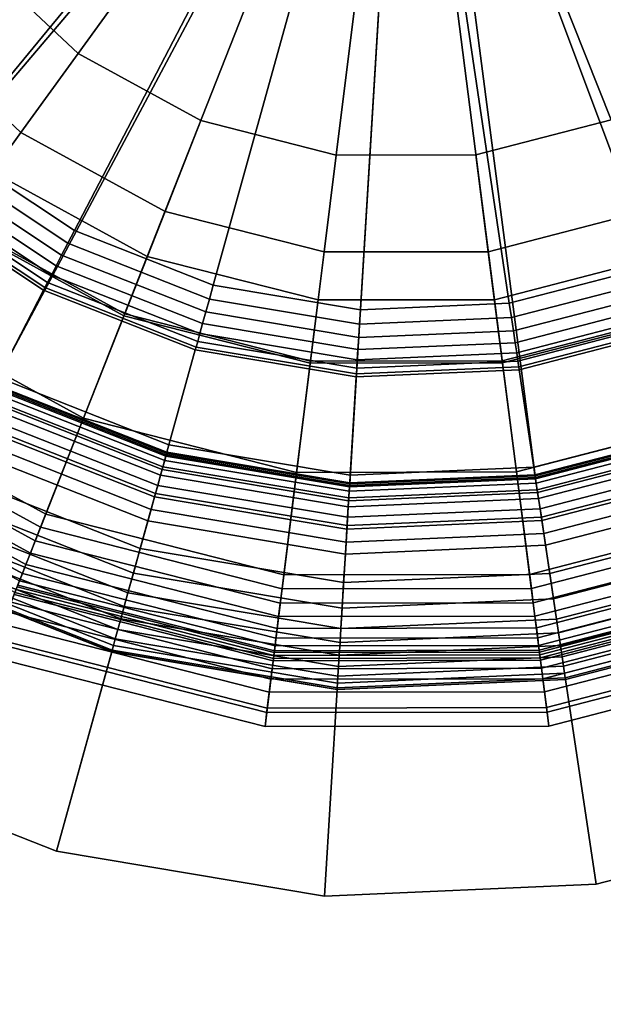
# Model space of a CAD drawing. Extents: x -43.1 to 43.1, y -41.3 to 41.3.
# Tile 454 of 656: x 17.431 to 18.06, y 2.9 to 3.96. Entities that reach past the tile are written whole.
import ezdxf

# ---------------------------------------------------------------- set-up
doc = ezdxf.new("R2010")
doc.units = 0
for name, color, linetype in [('LAMP', 7, 'CONTINUOUS'), ('LAMP_SUPPORT', 18, 'CONTINUOUS'), ('METAL_BASE', 254, 'CONTINUOUS')]:
    doc.layers.add(name, color=color, linetype=linetype)

msp = doc.modelspace()

# ---------------------------------------------------------------- linework, layer by layer
at = {"layer": 'LAMP'}
for points in [[(17.1615, 4.0861, 49.367), (17.2635, 3.926, 49.367), (17.8463, 4.4098, 49.367), (17.1025, 4.2666, 49.367)], [(17.4022, 3.7963, 49.367), (17.5687, 3.7051, 49.367), (17.8463, 4.4098, 49.367), (17.2635, 3.926, 49.367)], [(17.3845, 4.0264, 52.4972), (17.3037, 4.1533, 52.4972), (17.8463, 4.4098, 52.4972), (17.4944, 3.9236, 52.4972)], [(17.6263, 3.8514, 52.4972), (17.4944, 3.9236, 52.4972), (17.8463, 4.4098, 52.4972), (17.7721, 3.8142, 52.4972)], [(17.7527, 3.6582, 49.367), (17.9425, 3.6585, 49.367), (17.8463, 4.4098, 49.367), (17.5687, 3.7051, 49.367)], [(17.9226, 3.8145, 52.4972), (17.7721, 3.8142, 52.4972), (17.8463, 4.4098, 52.4972), (18.0682, 3.8522, 52.4972)], [(18.1263, 3.7061, 49.367), (18.2926, 3.7978, 49.367), (17.8463, 4.4098, 49.367), (17.9425, 3.6585, 49.367)], [(18.1999, 3.9249, 52.4972), (18.0682, 3.8522, 52.4972), (17.8463, 4.4098, 52.4972), (18.3094, 4.028, 52.4972)], [(18.4307, 3.928, 49.367), (18.5322, 4.0885, 49.367), (17.8463, 4.4098, 49.367), (18.2926, 3.7978, 49.367)], [(17.4327, 3.8385, 52.4759), (17.3036, 3.9593, 52.4759), (17.3845, 4.0264, 52.4972), (17.4944, 3.9236, 52.4972)], [(17.3632, 3.7425, 52.4176), (17.2124, 3.8836, 52.4176), (17.3036, 3.9593, 52.4759), (17.4327, 3.8385, 52.4759)], [(17.5878, 3.7536, 52.4759), (17.4327, 3.8385, 52.4759), (17.4944, 3.9236, 52.4972), (17.6263, 3.8514, 52.4972)], [(17.7591, 3.7099, 52.4759), (17.5878, 3.7536, 52.4759), (17.6263, 3.8514, 52.4972), (17.7721, 3.8142, 52.4972)], [(18.1071, 3.7545, 52.4759), (17.9359, 3.7102, 52.4759), (17.9226, 3.8145, 52.4972), (18.0682, 3.8522, 52.4972)], [(17.5444, 3.6433, 52.4176), (17.3632, 3.7425, 52.4176), (17.4327, 3.8385, 52.4759), (17.5878, 3.7536, 52.4759)], [(17.9359, 3.7102, 52.4759), (17.7591, 3.7099, 52.4759), (17.7721, 3.8142, 52.4972), (17.9226, 3.8145, 52.4972)], [(17.5687, 3.7051, 49.367), (17.4022, 3.7963, 49.367), (17.362, 3.7407, 49.8664), (17.5436, 3.6413, 49.8664)], [(17.7445, 3.5923, 52.4176), (17.5444, 3.6433, 52.4176), (17.5878, 3.7536, 52.4759), (17.7591, 3.7099, 52.4759)], [(18.1509, 3.6444, 52.4176), (17.951, 3.5927, 52.4176), (17.9359, 3.7102, 52.4759), (18.1071, 3.7545, 52.4759)], [(17.5002, 3.5311, 52.3306), (17.2925, 3.6448, 52.3306), (17.3632, 3.7425, 52.4176), (17.5444, 3.6433, 52.4176)], [(17.5436, 3.6413, 49.8664), (17.362, 3.7407, 49.8664), (17.2184, 3.5424, 49.8588), (17.4538, 3.4135, 49.8588)], [(17.951, 3.5927, 52.4176), (17.7445, 3.5923, 52.4176), (17.7591, 3.7099, 52.4759), (17.9359, 3.7102, 52.4759)], [(17.7527, 3.6582, 49.367), (17.5687, 3.7051, 49.367), (17.5436, 3.6413, 49.8664), (17.7442, 3.5902, 49.8664)], [(18.1263, 3.7061, 49.367), (17.9425, 3.6585, 49.367), (17.9512, 3.5905, 49.8664), (18.1517, 3.6424, 49.8664)], [(17.9425, 3.6585, 49.367), (17.7527, 3.6582, 49.367), (17.7442, 3.5902, 49.8664), (17.9512, 3.5905, 49.8664)], [(17.4594, 3.4276, 52.2234), (17.2273, 3.5546, 52.2234), (17.2925, 3.6448, 52.3306), (17.5002, 3.5311, 52.3306)], [(17.7442, 3.5902, 49.8664), (17.5436, 3.6413, 49.8664), (17.4538, 3.4135, 49.8588), (17.7139, 3.3472, 49.8588)], [(17.7296, 3.4726, 52.3306), (17.5002, 3.5311, 52.3306), (17.5444, 3.6433, 52.4176), (17.7445, 3.5923, 52.4176)], [(18.1955, 3.5323, 52.3306), (17.9663, 3.4731, 52.3306), (17.951, 3.5927, 52.4176), (18.1509, 3.6444, 52.4176)], [(18.1517, 3.6424, 49.8664), (17.9512, 3.5905, 49.8664), (17.9824, 3.3476, 49.8588), (18.2422, 3.4148, 49.8588)], [(17.9512, 3.5905, 49.8664), (17.7442, 3.5902, 49.8664), (17.7139, 3.3472, 49.8588), (17.9824, 3.3476, 49.8588)], [(17.9663, 3.4731, 52.3306), (17.7296, 3.4726, 52.3306), (17.7445, 3.5923, 52.4176), (17.951, 3.5927, 52.4176)], [(17.4262, 3.3432, 52.1042), (17.1741, 3.4812, 52.1042), (17.2273, 3.5546, 52.2234), (17.4594, 3.4276, 52.2234)], [(17.4538, 3.4135, 49.8588), (17.2184, 3.5424, 49.8588), (17.2092, 3.5297, 49.8601), (17.4481, 3.3989, 49.8601)], [(17.4481, 3.3989, 49.8601), (17.2092, 3.5297, 49.8601), (17.2007, 3.518, 49.8647), (17.4428, 3.3855, 49.8647)], [(17.7158, 3.3622, 52.2234), (17.4594, 3.4276, 52.2234), (17.5002, 3.5311, 52.3306), (17.7296, 3.4726, 52.3306)], [(18.2366, 3.4289, 52.2234), (17.9804, 3.3627, 52.2234), (17.9663, 3.4731, 52.3306), (18.1955, 3.5323, 52.3306)], [(17.4428, 3.3855, 49.8647), (17.2007, 3.518, 49.8647), (17.1933, 3.5077, 49.8722), (17.4381, 3.3736, 49.8722)], [(17.4342, 3.3636, 49.8822), (17.187, 3.499, 49.8822), (17.1821, 3.4923, 49.8943), (17.4312, 3.356, 49.8943)], [(17.4381, 3.3736, 49.8722), (17.1933, 3.5077, 49.8722), (17.187, 3.499, 49.8822), (17.4342, 3.3636, 49.8822)], [(17.9804, 3.3627, 52.2234), (17.7158, 3.3622, 52.2234), (17.7296, 3.4726, 52.3306), (17.9663, 3.4731, 52.3306)], [(17.7046, 3.2723, 52.1042), (17.4262, 3.3432, 52.1042), (17.4594, 3.4276, 52.2234), (17.7158, 3.3622, 52.2234)], [(18.2701, 3.3447, 52.1042), (17.992, 3.2728, 52.1042), (17.9804, 3.3627, 52.2234), (18.2366, 3.4289, 52.2234)], [(17.7139, 3.3472, 49.8588), (17.4538, 3.4135, 49.8588), (17.4481, 3.3989, 49.8601), (17.712, 3.3317, 49.8601)], [(18.2422, 3.4148, 49.8588), (17.9824, 3.3476, 49.8588), (17.9843, 3.3321, 49.8601), (18.248, 3.4003, 49.8601)], [(17.712, 3.3317, 49.8601), (17.4481, 3.3989, 49.8601), (17.4428, 3.3855, 49.8647), (17.7102, 3.3173, 49.8647)], [(18.248, 3.4003, 49.8601), (17.9843, 3.3321, 49.8601), (17.9862, 3.3178, 49.8647), (18.2533, 3.3869, 49.8647)], [(17.7102, 3.3173, 49.8647), (17.4428, 3.3855, 49.8647), (17.4381, 3.3736, 49.8722), (17.7086, 3.3047, 49.8722)], [(18.2533, 3.3869, 49.8647), (17.9862, 3.3178, 49.8647), (17.9878, 3.3052, 49.8722), (18.2581, 3.375, 49.8722)], [(17.7086, 3.3047, 49.8722), (17.4381, 3.3736, 49.8722), (17.4342, 3.3636, 49.8822), (17.7073, 3.294, 49.8822)], [(18.2581, 3.375, 49.8722), (17.9878, 3.3052, 49.8722), (17.9892, 3.2945, 49.8822), (18.262, 3.3651, 49.8822)], [(17.7073, 3.294, 49.8822), (17.4342, 3.3636, 49.8822), (17.4312, 3.356, 49.8943), (17.7063, 3.2859, 49.8943)], [(17.992, 3.2728, 52.1042), (17.7046, 3.2723, 52.1042), (17.7158, 3.3622, 52.2234), (17.9804, 3.3627, 52.2234)], [(18.262, 3.3651, 49.8822), (17.9892, 3.2945, 49.8822), (17.9902, 3.2864, 49.8943), (18.2651, 3.3574, 49.8943)], [(17.7056, 3.2806, 49.9082), (17.4292, 3.3511, 49.9082), (17.4285, 3.3493, 49.9233), (17.7054, 3.2787, 49.9233)], [(17.7063, 3.2859, 49.8943), (17.4312, 3.356, 49.8943), (17.4292, 3.3511, 49.9082), (17.7056, 3.2806, 49.9082)], [(18.2651, 3.3574, 49.8943), (17.9902, 3.2864, 49.8943), (17.9909, 3.2811, 49.9082), (18.267, 3.3525, 49.9082)], [(18.267, 3.3525, 49.9082), (17.9909, 3.2811, 49.9082), (17.9911, 3.2792, 49.9233), (18.2678, 3.3507, 49.9233)], [(18.2678, 3.3507, 49.9233), (17.9911, 3.2792, 49.9233), (17.9915, 3.2761, 50.1573), (18.2689, 3.3479, 50.1573)], [(17.6974, 3.2141, 51.9815), (17.4047, 3.2887, 51.9815), (17.4262, 3.3432, 52.1042), (17.7046, 3.2723, 52.1042)], [(17.7043, 3.2699, 50.4272), (17.4253, 3.341, 50.4272), (17.4221, 3.333, 50.7202), (17.7032, 3.2613, 50.7202)], [(17.705, 3.2756, 50.1573), (17.4274, 3.3464, 50.1573), (17.4253, 3.341, 50.4272), (17.7043, 3.2699, 50.4272)], [(17.7054, 3.2787, 49.9233), (17.4285, 3.3493, 49.9233), (17.4274, 3.3464, 50.1573), (17.705, 3.2756, 50.1573)], [(17.9824, 3.3476, 49.8588), (17.7139, 3.3472, 49.8588), (17.712, 3.3317, 49.8601), (17.9843, 3.3321, 49.8601)], [(18.2689, 3.3479, 50.1573), (17.9915, 3.2761, 50.1573), (17.9923, 3.2704, 50.4272), (18.271, 3.3425, 50.4272)], [(18.2918, 3.2902, 51.9815), (17.9994, 3.2146, 51.9815), (17.992, 3.2728, 52.1042), (18.2701, 3.3447, 52.1042)], [(18.271, 3.3425, 50.4272), (17.9923, 3.2704, 50.4272), (17.9933, 3.2618, 50.7202), (18.2742, 3.3345, 50.7202)], [(17.7032, 3.2613, 50.7202), (17.4221, 3.333, 50.7202), (17.4179, 3.3224, 51.0232), (17.7018, 3.25, 51.0232)], [(17.9843, 3.3321, 49.8601), (17.712, 3.3317, 49.8601), (17.7102, 3.3173, 49.8647), (17.9862, 3.3178, 49.8647)], [(18.2742, 3.3345, 50.7202), (17.9933, 3.2618, 50.7202), (17.9948, 3.2505, 51.0232), (18.2784, 3.3239, 51.0232)], [(17.7018, 3.25, 51.0232), (17.4179, 3.3224, 51.0232), (17.4127, 3.3091, 51.3235), (17.7001, 3.2359, 51.3235)], [(17.9862, 3.3178, 49.8647), (17.7102, 3.3173, 49.8647), (17.7086, 3.3047, 49.8722), (17.9878, 3.3052, 49.8722)], [(18.2784, 3.3239, 51.0232), (17.9948, 3.2505, 51.0232), (17.9966, 3.2364, 51.3235), (18.2837, 3.3106, 51.3235)], [(17.7001, 3.2359, 51.3235), (17.4127, 3.3091, 51.3235), (17.4064, 3.2931, 51.6079), (17.6979, 3.2188, 51.6079)], [(18.2837, 3.3106, 51.3235), (17.9966, 3.2364, 51.3235), (17.9988, 3.2194, 51.6079), (18.2901, 3.2947, 51.6079)], [(17.9878, 3.3052, 49.8722), (17.7086, 3.3047, 49.8722), (17.7073, 3.294, 49.8822), (17.9892, 3.2945, 49.8822)], [(17.6979, 3.2188, 51.6079), (17.4064, 3.2931, 51.6079), (17.3991, 3.2745, 51.8637), (17.6955, 3.199, 51.8637)], [(17.6955, 3.199, 51.8637), (17.3991, 3.2745, 51.8637), (17.4047, 3.2887, 51.9815), (17.6974, 3.2141, 51.9815)], [(17.9902, 3.2864, 49.8943), (17.7063, 3.2859, 49.8943), (17.7056, 3.2806, 49.9082), (17.9909, 3.2811, 49.9082)], [(17.9892, 3.2945, 49.8822), (17.7073, 3.294, 49.8822), (17.7063, 3.2859, 49.8943), (17.9902, 3.2864, 49.8943)], [(18.2901, 3.2947, 51.6079), (17.9988, 3.2194, 51.6079), (18.0013, 3.1995, 51.8637), (18.2975, 3.2761, 51.8637)], [(18.2975, 3.2761, 51.8637), (18.0013, 3.1995, 51.8637), (17.9994, 3.2146, 51.9815), (18.2918, 3.2902, 51.9815)], [(17.9915, 3.2761, 50.1573), (17.705, 3.2756, 50.1573), (17.7043, 3.2699, 50.4272), (17.9923, 3.2704, 50.4272)], [(17.9911, 3.2792, 49.9233), (17.7054, 3.2787, 49.9233), (17.705, 3.2756, 50.1573), (17.9915, 3.2761, 50.1573)], [(17.9909, 3.2811, 49.9082), (17.7056, 3.2806, 49.9082), (17.7054, 3.2787, 49.9233), (17.9911, 3.2792, 49.9233)], [(17.9994, 3.2146, 51.9815), (17.6974, 3.2141, 51.9815), (17.7046, 3.2723, 52.1042), (17.992, 3.2728, 52.1042)], [(17.9923, 3.2704, 50.4272), (17.7043, 3.2699, 50.4272), (17.7032, 3.2613, 50.7202), (17.9933, 3.2618, 50.7202)], [(17.9933, 3.2618, 50.7202), (17.7032, 3.2613, 50.7202), (17.7018, 3.25, 51.0232), (17.9948, 3.2505, 51.0232)], [(17.9948, 3.2505, 51.0232), (17.7018, 3.25, 51.0232), (17.7001, 3.2359, 51.3235), (17.9966, 3.2364, 51.3235)], [(17.9966, 3.2364, 51.3235), (17.7001, 3.2359, 51.3235), (17.6979, 3.2188, 51.6079), (17.9988, 3.2194, 51.6079)], [(17.9988, 3.2194, 51.6079), (17.6979, 3.2188, 51.6079), (17.6955, 3.199, 51.8637), (18.0013, 3.1995, 51.8637)], [(18.0013, 3.1995, 51.8637), (17.6955, 3.199, 51.8637), (17.6974, 3.2141, 51.9815), (17.9994, 3.2146, 51.9815)]]:
    msp.add_3dface(points, dxfattribs=at)
at = {"layer": 'LAMP_SUPPORT'}
for points in [[(17.865, 4.4013, 48.7749), (17.8686, 4.4105, 48.7749), (18.6424, 3.8868, 48.7749), (18.5152, 3.7325, 48.7749)], [(17.8686, 4.4105, 48.7749), (18.7881, 4.2567, 48.7749), (18.7347, 4.0641, 48.7749), (18.6424, 3.8868, 48.7749)], [(17.8436, 4.3906, 48.7749), (17.865, 4.4013, 48.7749), (17.9864, 3.4689, 48.7749), (17.7867, 3.4602, 48.7749)], [(17.865, 4.4013, 48.7749), (18.3588, 3.6081, 48.7749), (18.1799, 3.5189, 48.7749), (17.9864, 3.4689, 48.7749)], [(17.865, 4.4013, 48.7749), (18.5152, 3.7325, 48.7749), (18.3588, 3.6081, 48.7749)], [(17.8436, 4.3906, 48.7749), (17.2369, 3.6767, 48.7749), (17.0968, 3.8193, 48.7749), (16.9894, 3.9879, 48.7749)], [(17.8436, 4.3906, 48.7749), (17.4036, 3.5664, 48.7749), (17.2369, 3.6767, 48.7749)], [(17.8436, 4.3906, 48.7749), (17.7867, 3.4602, 48.7749), (17.5896, 3.4931, 48.7749), (17.4036, 3.5664, 48.7749)], [(17.1576, 4.0717, 44.9914), (17.2439, 3.9362, 44.9914), (17.521, 4.1567, 44.9914), (17.4745, 4.2297, 44.9914)], [(17.2439, 3.9362, 44.9914), (17.3564, 3.8217, 44.9914), (17.5817, 4.095, 44.9914), (17.521, 4.1567, 44.9914)], [(17.3564, 3.8217, 44.9914), (17.4904, 3.7331, 44.9914), (17.6539, 4.0472, 44.9914), (17.5817, 4.095, 44.9914)], [(18.1141, 3.6949, 44.9914), (18.2578, 3.7666, 44.9914), (18.0676, 4.0652, 44.9914), (17.9901, 4.0266, 44.9914)], [(17.4904, 3.7331, 44.9914), (17.6398, 3.6742, 44.9914), (17.7344, 4.0155, 44.9914), (17.6539, 4.0472, 44.9914)], [(17.9586, 3.6547, 44.9914), (18.1141, 3.6949, 44.9914), (17.9901, 4.0266, 44.9914), (17.9063, 4.0049, 44.9914)], [(17.6398, 3.6742, 44.9914), (17.7982, 3.6477, 44.9914), (17.8198, 4.0012, 44.9914), (17.7344, 4.0155, 44.9914)], [(17.7982, 3.6477, 44.9914), (17.9586, 3.6547, 44.9914), (17.9063, 4.0049, 44.9914), (17.8198, 4.0012, 44.9914)], [(17.3466, 3.8097, 44.9931), (17.4832, 3.7193, 44.9931), (17.4904, 3.7331, 44.9914), (17.3564, 3.8217, 44.9914)], [(17.3374, 3.7986, 44.9979), (17.4765, 3.7064, 44.9979), (17.4832, 3.7193, 44.9931), (17.3466, 3.8097, 44.9931)], [(17.3291, 3.7886, 45.0055), (17.4705, 3.695, 45.0055), (17.4765, 3.7064, 44.9979), (17.3374, 3.7986, 44.9979)], [(17.3221, 3.78, 45.0155), (17.4654, 3.6851, 45.0155), (17.4705, 3.695, 45.0055), (17.3291, 3.7886, 45.0055)], [(17.3164, 3.7731, 45.0276), (17.4613, 3.6772, 45.0276), (17.4654, 3.6851, 45.0155), (17.3221, 3.78, 45.0155)], [(17.2429, 3.684, 46.0789), (17.408, 3.5748, 46.0789), (17.4569, 3.6688, 45.0568), (17.3104, 3.7658, 45.0568)], [(17.3104, 3.7658, 45.0568), (17.4569, 3.6688, 45.0568), (17.4584, 3.6717, 45.0415), (17.3124, 3.7683, 45.0415)], [(17.3124, 3.7683, 45.0415), (17.4584, 3.6717, 45.0415), (17.4613, 3.6772, 45.0276), (17.3164, 3.7731, 45.0276)], [(17.4832, 3.7193, 44.9931), (17.6356, 3.6592, 44.9931), (17.6398, 3.6742, 44.9914), (17.4904, 3.7331, 44.9914)], [(17.4765, 3.7064, 44.9979), (17.6318, 3.6453, 44.9979), (17.6356, 3.6592, 44.9931), (17.4832, 3.7193, 44.9931)], [(17.4705, 3.695, 45.0055), (17.6283, 3.6328, 45.0055), (17.6318, 3.6453, 44.9979), (17.4765, 3.7064, 44.9979)], [(17.4654, 3.6851, 45.0155), (17.6253, 3.6221, 45.0155), (17.6283, 3.6328, 45.0055), (17.4705, 3.695, 45.0055)], [(17.9609, 3.6393, 44.9931), (18.1196, 3.6803, 44.9931), (18.1141, 3.6949, 44.9914), (17.9586, 3.6547, 44.9914)], [(17.4613, 3.6772, 45.0276), (17.623, 3.6136, 45.0276), (17.6253, 3.6221, 45.0155), (17.4654, 3.6851, 45.0155)], [(17.9631, 3.625, 44.9979), (18.1246, 3.6668, 44.9979), (18.1196, 3.6803, 44.9931), (17.9609, 3.6393, 44.9931)], [(17.408, 3.5748, 46.0789), (17.5921, 3.5022, 46.0789), (17.6204, 3.6044, 45.0568), (17.4569, 3.6688, 45.0568)], [(17.4569, 3.6688, 45.0568), (17.6204, 3.6044, 45.0568), (17.6213, 3.6075, 45.0415), (17.4584, 3.6717, 45.0415)], [(17.4584, 3.6717, 45.0415), (17.6213, 3.6075, 45.0415), (17.623, 3.6136, 45.0276), (17.4613, 3.6772, 45.0276)], [(17.6356, 3.6592, 44.9931), (17.7972, 3.6322, 44.9931), (17.7982, 3.6477, 44.9914), (17.6398, 3.6742, 44.9914)], [(17.6318, 3.6453, 44.9979), (17.7964, 3.6177, 44.9979), (17.7972, 3.6322, 44.9931), (17.6356, 3.6592, 44.9931)], [(17.965, 3.6122, 45.0055), (18.1292, 3.6547, 45.0055), (18.1246, 3.6668, 44.9979), (17.9631, 3.625, 44.9979)], [(17.7972, 3.6322, 44.9931), (17.9609, 3.6393, 44.9931), (17.9586, 3.6547, 44.9914), (17.7982, 3.6477, 44.9914)], [(17.9666, 3.6012, 45.0155), (18.1331, 3.6443, 45.0155), (18.1292, 3.6547, 45.0055), (17.965, 3.6122, 45.0055)], [(17.6283, 3.6328, 45.0055), (17.7956, 3.6048, 45.0055), (17.7964, 3.6177, 44.9979), (17.6318, 3.6453, 44.9979)], [(17.7964, 3.6177, 44.9979), (17.9631, 3.625, 44.9979), (17.9609, 3.6393, 44.9931), (17.7972, 3.6322, 44.9931)], [(17.9679, 3.5925, 45.0276), (18.1362, 3.636, 45.0276), (18.1331, 3.6443, 45.0155), (17.9666, 3.6012, 45.0155)], [(17.9689, 3.5863, 45.0415), (18.1383, 3.6301, 45.0415), (18.1362, 3.636, 45.0276), (17.9679, 3.5925, 45.0276)], [(17.6253, 3.6221, 45.0155), (17.7949, 3.5937, 45.0155), (17.7956, 3.6048, 45.0055), (17.6283, 3.6328, 45.0055)], [(17.9693, 3.583, 45.0568), (18.1395, 3.627, 45.0568), (18.1383, 3.6301, 45.0415), (17.9689, 3.5863, 45.0415)], [(17.985, 3.4782, 46.0789), (18.1766, 3.5278, 46.0789), (18.1395, 3.627, 45.0568), (17.9693, 3.583, 45.0568)], [(17.623, 3.6136, 45.0276), (17.7943, 3.5849, 45.0276), (17.7949, 3.5937, 45.0155), (17.6253, 3.6221, 45.0155)], [(17.7956, 3.6048, 45.0055), (17.965, 3.6122, 45.0055), (17.9631, 3.625, 44.9979), (17.7964, 3.6177, 44.9979)], [(17.5921, 3.5022, 46.0789), (17.7873, 3.4696, 46.0789), (17.7938, 3.5754, 45.0568), (17.6204, 3.6044, 45.0568)], [(17.6204, 3.6044, 45.0568), (17.7938, 3.5754, 45.0568), (17.794, 3.5786, 45.0415), (17.6213, 3.6075, 45.0415)], [(17.6213, 3.6075, 45.0415), (17.794, 3.5786, 45.0415), (17.7943, 3.5849, 45.0276), (17.623, 3.6136, 45.0276)], [(17.7949, 3.5937, 45.0155), (17.9666, 3.6012, 45.0155), (17.965, 3.6122, 45.0055), (17.7956, 3.6048, 45.0055)], [(17.7943, 3.5849, 45.0276), (17.9679, 3.5925, 45.0276), (17.9666, 3.6012, 45.0155), (17.7949, 3.5937, 45.0155)], [(17.7873, 3.4696, 46.0789), (17.985, 3.4782, 46.0789), (17.9693, 3.583, 45.0568), (17.7938, 3.5754, 45.0568)], [(17.7938, 3.5754, 45.0568), (17.9693, 3.583, 45.0568), (17.9689, 3.5863, 45.0415), (17.794, 3.5786, 45.0415)], [(17.794, 3.5786, 45.0415), (17.9689, 3.5863, 45.0415), (17.9679, 3.5925, 45.0276), (17.7943, 3.5849, 45.0276)], [(17.4041, 3.5674, 46.0942), (17.5899, 3.4942, 46.0942), (17.5921, 3.5022, 46.0789), (17.408, 3.5748, 46.0789)], [(17.3952, 3.5502, 46.1081), (17.5847, 3.4756, 46.1081), (17.5899, 3.4942, 46.0942), (17.4041, 3.5674, 46.0942)], [(17.4021, 3.5635, 49.6925), (17.5887, 3.49, 49.6925), (17.5875, 3.4855, 49.7054), (17.4, 3.5594, 49.7054)], [(17.4028, 3.5649, 49.6786), (17.5891, 3.4915, 49.6786), (17.5887, 3.49, 49.6925), (17.4021, 3.5635, 49.6925)], [(17.4036, 3.5664, 48.7749), (17.5896, 3.4931, 48.7749), (17.5891, 3.4915, 49.6786), (17.4028, 3.5649, 49.6786)], [(17.3966, 3.553, 49.7167), (17.5855, 3.4786, 49.7167), (17.583, 3.4695, 49.7261), (17.3923, 3.5446, 49.7261)], [(17.4, 3.5594, 49.7054), (17.5875, 3.4855, 49.7054), (17.5855, 3.4786, 49.7167), (17.3966, 3.553, 49.7167)], [(17.3828, 3.5265, 46.1202), (17.5776, 3.4498, 46.1202), (17.5847, 3.4756, 46.1081), (17.3952, 3.5502, 46.1081)], [(17.3923, 3.5446, 49.7261), (17.583, 3.4695, 49.7261), (17.58, 3.4586, 49.7333), (17.3871, 3.5346, 49.7333)], [(17.3871, 3.5346, 49.7333), (17.58, 3.4586, 49.7333), (17.5766, 3.4462, 49.7378), (17.3811, 3.5232, 49.7378)], [(17.3687, 3.4994, 46.1302), (17.5694, 3.4203, 46.1302), (17.5776, 3.4498, 46.1202), (17.3828, 3.5265, 46.1202)], [(17.3811, 3.5232, 49.7378), (17.5766, 3.4462, 49.7378), (17.5728, 3.4328, 49.7394), (17.3747, 3.5109, 49.7394)], [(17.9862, 3.47, 46.0942), (18.1795, 3.52, 46.0942), (18.1766, 3.5278, 46.0789), (17.985, 3.4782, 46.0789)], [(17.9891, 3.4508, 46.1081), (18.1863, 3.5018, 46.1081), (18.1795, 3.52, 46.0942), (17.9862, 3.47, 46.0942)], [(17.3747, 3.5109, 49.7394), (17.5728, 3.4328, 49.7394), (17.5479, 3.3429, 49.7394), (17.3316, 3.4281, 49.7394)], [(17.9864, 3.4689, 48.7749), (18.1799, 3.5189, 48.7749), (18.1805, 3.5174, 49.6786), (17.9867, 3.4672, 49.6786)], [(17.9867, 3.4672, 49.6786), (18.1805, 3.5174, 49.6786), (18.1811, 3.5158, 49.6925), (17.9869, 3.4656, 49.6925)], [(17.9869, 3.4656, 49.6925), (18.1811, 3.5158, 49.6925), (18.1827, 3.5115, 49.7054), (17.9876, 3.4611, 49.7054)], [(17.9876, 3.4611, 49.7054), (18.1827, 3.5115, 49.7054), (18.1852, 3.5048, 49.7167), (17.9886, 3.4539, 49.7167)], [(17.3545, 3.472, 46.1378), (17.5611, 3.3906, 46.1378), (17.5694, 3.4203, 46.1302), (17.3687, 3.4994, 46.1302)], [(17.5899, 3.4942, 46.0942), (17.7868, 3.4613, 46.0942), (17.7873, 3.4696, 46.0789), (17.5921, 3.5022, 46.0789)], [(17.9886, 3.4539, 49.7167), (18.1852, 3.5048, 49.7167), (18.1885, 3.4959, 49.7261), (17.99, 3.4446, 49.7261)], [(17.9931, 3.4244, 46.1202), (18.1957, 3.4768, 46.1202), (18.1863, 3.5018, 46.1081), (17.9891, 3.4508, 46.1081)], [(17.5847, 3.4756, 46.1081), (17.7856, 3.442, 46.1081), (17.7868, 3.4613, 46.0942), (17.5899, 3.4942, 46.0942)], [(17.5887, 3.49, 49.6925), (17.7865, 3.4569, 49.6925), (17.7862, 3.4523, 49.7054), (17.5875, 3.4855, 49.7054)], [(17.5891, 3.4915, 49.6786), (17.7866, 3.4585, 49.6786), (17.7865, 3.4569, 49.6925), (17.5887, 3.49, 49.6925)], [(17.5896, 3.4931, 48.7749), (17.7867, 3.4602, 48.7749), (17.7866, 3.4585, 49.6786), (17.5891, 3.4915, 49.6786)], [(17.99, 3.4446, 49.7261), (18.1885, 3.4959, 49.7261), (18.1925, 3.4853, 49.7333), (17.9917, 3.4334, 49.7333)], [(17.5855, 3.4786, 49.7167), (17.7858, 3.4451, 49.7167), (17.7852, 3.4357, 49.7261), (17.583, 3.4695, 49.7261)], [(17.5875, 3.4855, 49.7054), (17.7862, 3.4523, 49.7054), (17.7858, 3.4451, 49.7167), (17.5855, 3.4786, 49.7167)], [(17.7868, 3.4613, 46.0942), (17.9862, 3.47, 46.0942), (17.985, 3.4782, 46.0789), (17.7873, 3.4696, 46.0789)], [(17.9917, 3.4334, 49.7333), (18.1925, 3.4853, 49.7333), (18.197, 3.4733, 49.7378), (17.9936, 3.4207, 49.7378)], [(17.9976, 3.3941, 46.1302), (18.2064, 3.4481, 46.1302), (18.1957, 3.4768, 46.1202), (17.9931, 3.4244, 46.1202)], [(17.3418, 3.4476, 46.1425), (17.5538, 3.3641, 46.1425), (17.5611, 3.3906, 46.1378), (17.3545, 3.472, 46.1378)], [(17.5776, 3.4498, 46.1202), (17.784, 3.4153, 46.1202), (17.7856, 3.442, 46.1081), (17.5847, 3.4756, 46.1081)], [(17.583, 3.4695, 49.7261), (17.7852, 3.4357, 49.7261), (17.7845, 3.4244, 49.7333), (17.58, 3.4586, 49.7333)], [(17.7856, 3.442, 46.1081), (17.9891, 3.4508, 46.1081), (17.9862, 3.47, 46.0942), (17.7868, 3.4613, 46.0942)], [(17.7866, 3.4585, 49.6786), (17.9867, 3.4672, 49.6786), (17.9869, 3.4656, 49.6925), (17.7865, 3.4569, 49.6925)], [(17.7867, 3.4602, 48.7749), (17.9864, 3.4689, 48.7749), (17.9867, 3.4672, 49.6786), (17.7866, 3.4585, 49.6786)], [(17.9936, 3.4207, 49.7378), (18.197, 3.4733, 49.7378), (18.2018, 3.4603, 49.7394), (17.9957, 3.4069, 49.7394)], [(17.58, 3.4586, 49.7333), (17.7845, 3.4244, 49.7333), (17.7837, 3.4116, 49.7378), (17.5766, 3.4462, 49.7378)], [(17.7862, 3.4523, 49.7054), (17.9876, 3.4611, 49.7054), (17.9886, 3.4539, 49.7167), (17.7858, 3.4451, 49.7167)], [(17.7865, 3.4569, 49.6925), (17.9869, 3.4656, 49.6925), (17.9876, 3.4611, 49.7054), (17.7862, 3.4523, 49.7054)], [(17.9957, 3.4069, 49.7394), (18.2018, 3.4603, 49.7394), (18.2345, 3.3729, 49.7394), (18.0094, 3.3147, 49.7394)], [(17.3316, 3.4281, 46.1442), (17.5479, 3.3429, 46.1442), (17.5538, 3.3641, 46.1425), (17.3418, 3.4476, 46.1425)], [(17.5694, 3.4203, 46.1302), (17.7821, 3.3847, 46.1302), (17.784, 3.4153, 46.1202), (17.5776, 3.4498, 46.1202)], [(17.5766, 3.4462, 49.7378), (17.7837, 3.4116, 49.7378), (17.7829, 3.3976, 49.7394), (17.5728, 3.4328, 49.7394)], [(17.784, 3.4153, 46.1202), (17.9931, 3.4244, 46.1202), (17.9891, 3.4508, 46.1081), (17.7856, 3.442, 46.1081)], [(17.7858, 3.4451, 49.7167), (17.9886, 3.4539, 49.7167), (17.99, 3.4446, 49.7261), (17.7852, 3.4357, 49.7261)], [(18.0021, 3.3636, 46.1378), (18.2172, 3.4193, 46.1378), (18.2064, 3.4481, 46.1302), (17.9976, 3.3941, 46.1302)], [(17.7852, 3.4357, 49.7261), (17.99, 3.4446, 49.7261), (17.9917, 3.4334, 49.7333), (17.7845, 3.4244, 49.7333)], [(17.3247, 3.4148, 46.146), (17.5439, 3.3284, 46.146), (17.5479, 3.3429, 46.1442), (17.3316, 3.4281, 46.1442)], [(17.3316, 3.4281, 49.7394), (17.5479, 3.3429, 49.7394), (17.5439, 3.3284, 49.7377), (17.3247, 3.4148, 49.7377)], [(17.5728, 3.4328, 49.7394), (17.7829, 3.3976, 49.7394), (17.7772, 3.3046, 49.7394), (17.5479, 3.3429, 49.7394)], [(17.7821, 3.3847, 46.1302), (17.9976, 3.3941, 46.1302), (17.9931, 3.4244, 46.1202), (17.784, 3.4153, 46.1202)], [(17.7845, 3.4244, 49.7333), (17.9917, 3.4334, 49.7333), (17.9936, 3.4207, 49.7378), (17.7837, 3.4116, 49.7378)], [(17.3183, 3.4025, 46.1509), (17.5402, 3.3151, 46.1509), (17.5439, 3.3284, 46.146), (17.3247, 3.4148, 46.146)], [(17.3247, 3.4148, 49.7377), (17.5439, 3.3284, 49.7377), (17.5402, 3.3151, 49.7328), (17.3183, 3.4025, 49.7328)], [(17.5611, 3.3906, 46.1378), (17.7802, 3.354, 46.1378), (17.7821, 3.3847, 46.1302), (17.5694, 3.4203, 46.1302)], [(17.7837, 3.4116, 49.7378), (17.9936, 3.4207, 49.7378), (17.9957, 3.4069, 49.7394), (17.7829, 3.3976, 49.7394)], [(18.0062, 3.3364, 46.1425), (18.2268, 3.3935, 46.1425), (18.2172, 3.4193, 46.1378), (18.0021, 3.3636, 46.1378)], [(17.3127, 3.3917, 46.1587), (17.537, 3.3034, 46.1587), (17.5402, 3.3151, 46.1509), (17.3183, 3.4025, 46.1509)], [(17.3183, 3.4025, 49.7328), (17.5402, 3.3151, 49.7328), (17.5369, 3.3034, 49.725), (17.3127, 3.3917, 49.725)], [(17.7829, 3.3976, 49.7394), (17.9957, 3.4069, 49.7394), (18.0094, 3.3147, 49.7394), (17.7772, 3.3046, 49.7394)], [(17.7802, 3.354, 46.1378), (18.0021, 3.3636, 46.1378), (17.9976, 3.3941, 46.1302), (17.7821, 3.3847, 46.1302)], [(18.0094, 3.3147, 46.1442), (18.2345, 3.3729, 46.1442), (18.2268, 3.3935, 46.1425), (18.0062, 3.3364, 46.1425)], [(17.3044, 3.3758, 46.181), (17.5322, 3.2861, 46.181), (17.5342, 3.2936, 46.1688), (17.308, 3.3827, 46.1688)], [(17.308, 3.3827, 49.7148), (17.5342, 3.2936, 49.7148), (17.5322, 3.2861, 49.7026), (17.3044, 3.3758, 49.7026)], [(17.308, 3.3827, 46.1688), (17.5342, 3.2936, 46.1688), (17.537, 3.3034, 46.1587), (17.3127, 3.3917, 46.1587)], [(17.3127, 3.3917, 49.725), (17.5369, 3.3034, 49.725), (17.5342, 3.2936, 49.7148), (17.308, 3.3827, 49.7148)], [(17.5538, 3.3641, 46.1425), (17.7785, 3.3265, 46.1425), (17.7802, 3.354, 46.1378), (17.5611, 3.3906, 46.1378)], [(17.3013, 3.3699, 46.2099), (17.5304, 3.2796, 46.2099), (17.5308, 3.2813, 46.1948), (17.3021, 3.3714, 46.1948)], [(17.3021, 3.3714, 49.6888), (17.5308, 3.2813, 49.6888), (17.5304, 3.2797, 49.6738), (17.3013, 3.3699, 49.6738)], [(17.3021, 3.3714, 46.1948), (17.5308, 3.2813, 46.1948), (17.5322, 3.2861, 46.181), (17.3044, 3.3758, 46.181)], [(17.3044, 3.3758, 49.7026), (17.5322, 3.2861, 49.7026), (17.5308, 3.2813, 49.6888), (17.3021, 3.3714, 49.6888)], [(18.0117, 3.2998, 46.146), (18.2398, 3.3588, 46.146), (18.2345, 3.3729, 46.1442), (18.0094, 3.3147, 46.1442)], [(18.0094, 3.3147, 49.7394), (18.2345, 3.3729, 49.7394), (18.2398, 3.3588, 49.7377), (18.0117, 3.2998, 49.7377)], [(17.3013, 3.3699, 49.6738), (17.5304, 3.2797, 49.6738), (17.5304, 3.2796, 46.2099), (17.3013, 3.3699, 46.2099)], [(17.5479, 3.3429, 46.1442), (17.7772, 3.3046, 46.1442), (17.7785, 3.3265, 46.1425), (17.5538, 3.3641, 46.1425)], [(17.7785, 3.3265, 46.1425), (18.0062, 3.3364, 46.1425), (18.0021, 3.3636, 46.1378), (17.7802, 3.354, 46.1378)], [(18.0137, 3.2862, 46.1509), (18.2446, 3.3459, 46.1509), (18.2398, 3.3588, 46.146), (18.0117, 3.2998, 46.146)], [(18.0117, 3.2998, 49.7377), (18.2398, 3.3588, 49.7377), (18.2446, 3.3459, 49.7328), (18.0137, 3.2862, 49.7328)], [(17.5439, 3.3284, 46.146), (17.7763, 3.2896, 46.146), (17.7772, 3.3046, 46.1442), (17.5479, 3.3429, 46.1442)], [(17.5479, 3.3429, 49.7394), (17.7772, 3.3046, 49.7394), (17.7763, 3.2896, 49.7377), (17.5439, 3.3284, 49.7377)], [(18.0155, 3.2741, 46.1587), (18.2489, 3.3345, 46.1587), (18.2446, 3.3459, 46.1509), (18.0137, 3.2862, 46.1509)], [(18.0137, 3.2862, 49.7328), (18.2446, 3.3459, 49.7328), (18.2489, 3.3345, 49.725), (18.0155, 3.2741, 49.725)], [(17.5402, 3.3151, 46.1509), (17.7754, 3.2758, 46.1509), (17.7763, 3.2896, 46.146), (17.5439, 3.3284, 46.146)], [(17.5439, 3.3284, 49.7377), (17.7763, 3.2896, 49.7377), (17.7754, 3.2758, 49.7328), (17.5402, 3.3151, 49.7328)], [(17.7772, 3.3046, 46.1442), (18.0094, 3.3147, 46.1442), (18.0062, 3.3364, 46.1425), (17.7785, 3.3265, 46.1425)], [(18.017, 3.264, 46.1688), (18.2524, 3.3249, 46.1688), (18.2489, 3.3345, 46.1587), (18.0155, 3.2741, 46.1587)], [(18.0155, 3.2741, 49.725), (18.2489, 3.3345, 49.725), (18.2524, 3.3249, 49.7148), (18.017, 3.264, 49.7148)], [(18.0182, 3.2564, 46.181), (18.2552, 3.3177, 46.181), (18.2524, 3.3249, 46.1688), (18.017, 3.264, 46.1688)], [(18.017, 3.264, 49.7148), (18.2524, 3.3249, 49.7148), (18.2552, 3.3177, 49.7026), (18.0182, 3.2564, 49.7026)], [(18.0189, 3.2515, 46.1948), (18.2569, 3.313, 46.1948), (18.2552, 3.3177, 46.181), (18.0182, 3.2564, 46.181)], [(18.0182, 3.2564, 49.7026), (18.2552, 3.3177, 49.7026), (18.2569, 3.313, 49.6888), (18.0189, 3.2515, 49.6888)], [(17.5402, 3.3151, 49.7328), (17.7754, 3.2758, 49.7328), (17.7747, 3.2636, 49.725), (17.5369, 3.3034, 49.725)], [(17.537, 3.3034, 46.1587), (17.7747, 3.2636, 46.1587), (17.7754, 3.2758, 46.1509), (17.5402, 3.3151, 46.1509)], [(17.7763, 3.2896, 46.146), (18.0117, 3.2998, 46.146), (18.0094, 3.3147, 46.1442), (17.7772, 3.3046, 46.1442)], [(17.7772, 3.3046, 49.7394), (18.0094, 3.3147, 49.7394), (18.0117, 3.2998, 49.7377), (17.7763, 3.2896, 49.7377)], [(18.0192, 3.2498, 46.2099), (18.2575, 3.3114, 46.2099), (18.2569, 3.313, 46.1948), (18.0189, 3.2515, 46.1948)], [(18.0189, 3.2515, 49.6888), (18.2569, 3.313, 49.6888), (18.2575, 3.3114, 49.6738), (18.0192, 3.2498, 49.6738)], [(18.0192, 3.2498, 49.6738), (18.2575, 3.3114, 49.6738), (18.2575, 3.3114, 46.2099), (18.0192, 3.2498, 46.2099)], [(17.5342, 3.2936, 46.1688), (17.7741, 3.2534, 46.1688), (17.7747, 3.2636, 46.1587), (17.537, 3.3034, 46.1587)], [(17.5369, 3.3034, 49.725), (17.7747, 3.2636, 49.725), (17.7741, 3.2534, 49.7148), (17.5342, 3.2936, 49.7148)], [(17.7754, 3.2758, 46.1509), (18.0137, 3.2862, 46.1509), (18.0117, 3.2998, 46.146), (17.7763, 3.2896, 46.146)], [(17.7763, 3.2896, 49.7377), (18.0117, 3.2998, 49.7377), (18.0137, 3.2862, 49.7328), (17.7754, 3.2758, 49.7328)], [(17.5308, 3.2813, 46.1948), (17.7733, 3.2408, 46.1948), (17.7736, 3.2457, 46.181), (17.5322, 3.2861, 46.181)], [(17.5322, 3.2861, 49.7026), (17.7736, 3.2457, 49.7026), (17.7733, 3.2408, 49.6888), (17.5308, 3.2813, 49.6888)], [(17.5322, 3.2861, 46.181), (17.7736, 3.2457, 46.181), (17.7741, 3.2534, 46.1688), (17.5342, 3.2936, 46.1688)], [(17.5342, 3.2936, 49.7148), (17.7741, 3.2534, 49.7148), (17.7736, 3.2457, 49.7026), (17.5322, 3.2861, 49.7026)], [(17.7747, 3.2636, 46.1587), (18.0155, 3.2741, 46.1587), (18.0137, 3.2862, 46.1509), (17.7754, 3.2758, 46.1509)], [(17.7754, 3.2758, 49.7328), (18.0137, 3.2862, 49.7328), (18.0155, 3.2741, 49.725), (17.7747, 3.2636, 49.725)], [(17.5304, 3.2796, 46.2099), (17.7732, 3.239, 46.2099), (17.7733, 3.2408, 46.1948), (17.5308, 3.2813, 46.1948)], [(17.5308, 3.2813, 49.6888), (17.7733, 3.2408, 49.6888), (17.7732, 3.239, 49.6738), (17.5304, 3.2797, 49.6738)], [(17.5304, 3.2797, 49.6738), (17.7732, 3.239, 49.6738), (17.7732, 3.239, 46.2099), (17.5304, 3.2796, 46.2099)], [(17.7741, 3.2534, 46.1688), (18.017, 3.264, 46.1688), (18.0155, 3.2741, 46.1587), (17.7747, 3.2636, 46.1587)], [(17.7747, 3.2636, 49.725), (18.0155, 3.2741, 49.725), (18.017, 3.264, 49.7148), (17.7741, 3.2534, 49.7148)], [(17.7733, 3.2408, 46.1948), (18.0189, 3.2515, 46.1948), (18.0182, 3.2564, 46.181), (17.7736, 3.2457, 46.181)], [(17.7736, 3.2457, 49.7026), (18.0182, 3.2564, 49.7026), (18.0189, 3.2515, 49.6888), (17.7733, 3.2408, 49.6888)], [(17.7736, 3.2457, 46.181), (18.0182, 3.2564, 46.181), (18.017, 3.264, 46.1688), (17.7741, 3.2534, 46.1688)], [(17.7741, 3.2534, 49.7148), (18.017, 3.264, 49.7148), (18.0182, 3.2564, 49.7026), (17.7736, 3.2457, 49.7026)], [(17.7732, 3.239, 46.2099), (18.0192, 3.2498, 46.2099), (18.0189, 3.2515, 46.1948), (17.7733, 3.2408, 46.1948)], [(17.7733, 3.2408, 49.6888), (18.0189, 3.2515, 49.6888), (18.0192, 3.2498, 49.6738), (17.7732, 3.239, 49.6738)], [(17.7732, 3.239, 49.6738), (18.0192, 3.2498, 49.6738), (18.0192, 3.2498, 46.2099), (17.7732, 3.239, 46.2099)]]:
    msp.add_3dface(points, dxfattribs=at)
at = {"layer": 'METAL_BASE'}
for points in [[(27.0036, 32.0474, 30.106), (27.0311, 32.0239, 30.241), (0.867, 1.3896, 30.241), (0.8395, 1.4131, 30.106)], [(27.0311, 32.0239, 29.9709), (27.0036, 32.0474, 30.106), (0.8395, 1.4131, 30.106), (0.867, 1.3896, 29.9709)], [(27.0311, 32.0239, 30.241), (27.1063, 31.9597, 30.3399), (0.9422, 1.3254, 30.3399), (0.867, 1.3896, 30.241)], [(27.1063, 31.9597, 29.872), (27.0311, 32.0239, 29.9709), (0.867, 1.3896, 29.9709), (0.9422, 1.3254, 29.872)], [(27.1063, 31.9597, 30.3399), (27.209, 31.8719, 30.3761), (1.0449, 1.2377, 30.3761), (0.9422, 1.3254, 30.3399)], [(27.209, 31.8719, 29.8358), (27.1063, 31.9597, 29.872), (0.9422, 1.3254, 29.872), (1.0449, 1.2377, 29.8358)], [(27.209, 31.8719, 30.3761), (27.3117, 31.7842, 30.3399), (1.1476, 1.15, 30.3399), (1.0449, 1.2377, 30.3761)], [(27.3117, 31.7842, 29.872), (27.209, 31.8719, 29.8358), (1.0449, 1.2377, 29.8358), (1.1476, 1.15, 29.872)], [(27.3117, 31.7842, 30.3399), (27.3869, 31.72, 30.241), (1.2228, 1.0858, 30.241), (1.1476, 1.15, 30.3399)], [(27.3869, 31.72, 29.9709), (27.3117, 31.7842, 29.872), (1.1476, 1.15, 29.872), (1.2228, 1.0858, 29.9709)], [(27.3869, 31.72, 30.241), (27.4144, 31.6965, 30.106), (1.2503, 1.0623, 30.106), (1.2228, 1.0858, 30.241)], [(27.4144, 31.6965, 30.106), (27.3869, 31.72, 29.9709), (1.2228, 1.0858, 29.9709), (1.2503, 1.0623, 30.106)], [(25.8107, 20.3207, 20.312), (25.8329, 20.2921, 20.447), (1.159, 1.1418, 20.447), (1.1368, 1.1704, 20.312)], [(25.8329, 20.2921, 20.1769), (25.8107, 20.3207, 20.312), (1.1368, 1.1704, 20.312), (1.159, 1.1418, 20.1769)], [(25.8329, 20.2921, 20.447), (25.8935, 20.214, 20.5459), (1.2196, 1.0637, 20.5459), (1.159, 1.1418, 20.447)], [(25.8935, 20.214, 20.0781), (25.8329, 20.2921, 20.1769), (1.159, 1.1418, 20.1769), (1.2196, 1.0637, 20.0781)], [(25.8935, 20.214, 20.5459), (25.9763, 20.1073, 20.5821), (1.3024, 0.9571, 20.5821), (1.2196, 1.0637, 20.5459)], [(25.9763, 20.1073, 20.0419), (25.8935, 20.214, 20.0781), (1.2196, 1.0637, 20.0781), (1.3024, 0.9571, 20.0419)], [(25.9763, 20.1073, 20.5821), (26.0591, 20.0006, 20.5459), (1.3852, 0.8504, 20.5459), (1.3024, 0.9571, 20.5821)], [(26.0591, 20.0006, 20.0781), (25.9763, 20.1073, 20.0419), (1.3024, 0.9571, 20.0419), (1.3852, 0.8504, 20.0781)], [(26.0591, 20.0006, 20.5459), (26.1197, 19.9225, 20.447), (1.4459, 0.7723, 20.447), (1.3852, 0.8504, 20.5459)], [(26.1197, 19.9225, 20.1769), (26.0591, 20.0006, 20.0781), (1.3852, 0.8504, 20.0781), (1.4459, 0.7723, 20.1769)], [(26.1197, 19.9225, 20.447), (26.1419, 19.8939, 20.312), (1.468, 0.7437, 20.312), (1.4459, 0.7723, 20.447)], [(26.1419, 19.8939, 20.312), (26.1197, 19.9225, 20.1769), (1.4459, 0.7723, 20.1769), (1.468, 0.7437, 20.312)], [(17.3013, 3.3699, 47.0545), (17.1984, 3.1721, 47.0545), (17.4708, 3.0648, 47.0545), (17.5304, 3.2796, 47.0545)], [(17.5304, 3.2797, 47.9415), (17.4708, 3.0648, 47.9415), (17.1984, 3.1721, 47.9415), (17.3013, 3.3699, 47.9415)], [(17.3013, 3.3699, 47.0545), (17.5304, 3.2796, 47.0545), (17.5304, 3.2797, 47.9415), (17.3013, 3.3699, 47.9415)], [(18.0192, 3.2498, 47.0545), (18.2575, 3.3114, 47.0545), (18.2575, 3.3114, 47.9415), (18.0192, 3.2498, 47.9415)], [(18.0192, 3.2498, 47.0545), (18.0521, 3.0292, 47.0545), (18.3356, 3.1025, 47.0545), (18.2575, 3.3114, 47.0545)], [(18.2575, 3.3114, 47.9415), (18.3356, 3.1025, 47.9415), (18.0521, 3.0292, 47.9415), (18.0192, 3.2498, 47.9415)], [(17.7732, 3.239, 47.9415), (17.7596, 3.0165, 47.9415), (17.4708, 3.0648, 47.9415), (17.5304, 3.2797, 47.9415)], [(17.5304, 3.2796, 47.0545), (17.4708, 3.0648, 47.0545), (17.7596, 3.0165, 47.0545), (17.7732, 3.239, 47.0545)], [(17.5304, 3.2796, 47.0545), (17.7732, 3.239, 47.0545), (17.7732, 3.239, 47.9415), (17.5304, 3.2797, 47.9415)], [(17.7732, 3.239, 47.0545), (17.7596, 3.0165, 47.0545), (18.0521, 3.0292, 47.0545), (18.0192, 3.2498, 47.0545)], [(18.0192, 3.2498, 47.9415), (18.0521, 3.0292, 47.9415), (17.7596, 3.0165, 47.9415), (17.7732, 3.239, 47.9415)], [(17.7732, 3.239, 47.0545), (18.0192, 3.2498, 47.0545), (18.0192, 3.2498, 47.9415), (17.7732, 3.239, 47.9415)], [(17.1984, 3.1721, 47.9415), (17.4708, 3.0648, 47.9415), (17.4708, 3.0648, 47.0545), (17.1984, 3.1721, 47.0545)], [(18.0521, 3.0292, 47.9415), (18.3356, 3.1025, 47.9415), (18.3356, 3.1025, 47.0545), (18.0521, 3.0292, 47.0545)], [(17.4708, 3.0648, 47.9415), (17.7596, 3.0165, 47.9415), (17.7596, 3.0165, 47.0545), (17.4708, 3.0648, 47.0545)], [(17.7596, 3.0165, 47.9415), (18.0521, 3.0292, 47.9415), (18.0521, 3.0292, 47.0545), (17.7596, 3.0165, 47.0545)]]:
    msp.add_3dface(points, dxfattribs=at)

doc.saveas('drawing.dxf')
